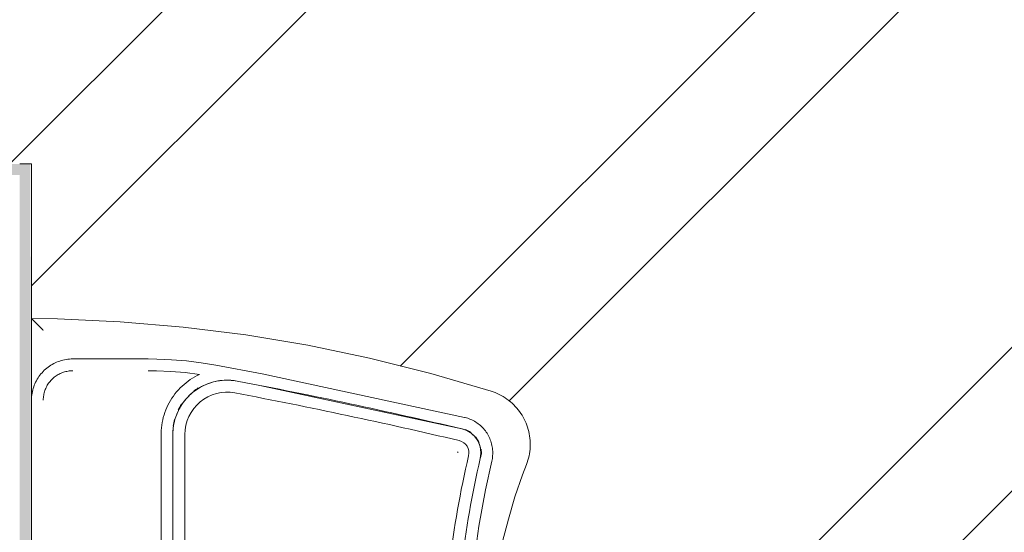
# Model space of a CAD drawing. Header units: millimetres. Extents: x -62758 to 78208, y -26429 to 33271.
# Tile 1043 of 1056: x 12784 to 13619, y -20225 to -19790. Entities that reach past the tile are written whole.
import ezdxf

# ---------------------------------------------------------------- set-up
doc = ezdxf.new("R2010")
doc.units = ezdxf.units.MM
for name, color, linetype, lineweight in [('A-FLOR', 192, 'Continuous', 18), ('I-WALL', 2, 'Continuous', 18), ('P-SANR-FIXT', 6, 'Continuous', 9)]:
    doc.layers.add(name, color=color, linetype=linetype, lineweight=lineweight)

# ---------------------------------------------------------------- blocks, each defined once
blk = doc.blocks.new('Blks_Banh_Lavatório de Parede com Barras e Espelho - Único-3802061-PLANTA DE IMPERMEABILIZAÇÃO - TÉRREO')
at = {"layer": 'P-SANR-FIXT', "color": 133, "lineweight": 5}
for p, q in [((267.04, 110.85), (267.04, 175)), ((203.06, 100.01), (0, 100.01)), ((203.06, 90), (15, 90)), ((203.06, 79.81), (15, 79.81))]:
    blk.add_line(p, q, dxfattribs=at)
at = {"layer": 'P-SANR-FIXT', "color": 133, "lineweight": 5, "flags": 128}
for points in [[(267.04, 175), (267.02, 176.4), (266.93, 177.8), (266.79, 179.19), (266.6, 180.58), (266.35, 181.96), (266.04, 183.32), (265.68, 184.68), (265.27, 186.01), (264.8, 187.33), (264.28, 188.64), (263.71, 189.91), (263.09, 191.17), (262.42, 192.4), (261.7, 193.6), (260.93, 194.77), (260.11, 195.91), (259.26, 197.02), (258.35, 198.09), (257.41, 199.12), (256.42, 200.12), (255.4, 201.07), (254.34, 201.99), (253.24, 202.86), (252.11, 203.68), (250.95, 204.46), (249.75, 205.2), (248.53, 205.88), (247.28, 206.52), (246.01, 207.1), (244.72, 207.63), (243.4, 208.12), (242.07, 208.54), (240.72, 208.92), (239.36, 209.24), (237.98, 209.5), (236.6, 209.71), (235.2, 209.87), (233.81, 209.97)], [(239.66, -180.14), (254.71, -128.8), (267.7, -76.91), (278.61, -24.53), (287.41, 28.23), (294.09, 81.31), (298.65, 134.61), (301.07, 188.05), (301.45, 210)], [(257.03, 175), (257.01, 176), (256.95, 177), (256.85, 177.99), (256.71, 178.98), (256.53, 179.97), (256.31, 180.94), (256.06, 181.91), (255.76, 182.86), (255.43, 183.81), (255.06, 184.74), (254.65, 185.65), (254.2, 186.54), (253.73, 187.42), (253.21, 188.28), (252.66, 189.12), (252.08, 189.93), (251.47, 190.72), (250.82, 191.48), (250.15, 192.22), (249.45, 192.93), (248.72, 193.62), (247.96, 194.27), (247.18, 194.89), (246.37, 195.48), (245.54, 196.04), (244.69, 196.56), (243.81, 197.05), (242.92, 197.5), (242.01, 197.92), (241.09, 198.3), (240.15, 198.64), (239.2, 198.95), (238.23, 199.22), (237.26, 199.45), (236.28, 199.64), (235.29, 199.79), (234.3, 199.9), (233.3, 199.97), (232.3, 200), (232.03, 200)], [(253.92, 67.39), (255.41, 79.5), (256.43, 91.66), (256.95, 103.85), (257.03, 110.85)], [(261.81, 53.66), (263.85, 66.1), (265.39, 78.6), (266.43, 91.16), (266.96, 103.75), (267.04, 110.85)], [(253.92, 67.42), (252.95, 69.43), (251.89, 71.41), (250.76, 73.34), (249.55, 75.22), (248.26, 77.06), (246.91, 78.84), (245.48, 80.56), (243.98, 82.23), (242.42, 83.84), (240.8, 85.38), (239.12, 86.86), (237.38, 88.26), (235.58, 89.6), (233.73, 90.86), (231.84, 92.05), (229.89, 93.16), (227.91, 94.2), (225.88, 95.15), (223.82, 96.02), (221.72, 96.81), (219.6, 97.52), (217.45, 98.13), (215.27, 98.67), (213.08, 99.11), (210.87, 99.47), (208.64, 99.74), (206.41, 99.91), (204.17, 100), (203.06, 100.01)], [(248.22, 35.48), (248.53, 37.3), (248.76, 39.12), (248.92, 40.95), (249.01, 42.79), (249.02, 44.63), (248.96, 46.46), (248.83, 48.3), (248.62, 50.12), (248.34, 51.94), (247.99, 53.75), (247.56, 55.53), (247.07, 57.3), (246.5, 59.05), (245.87, 60.78), (245.16, 62.48), (244.39, 64.15), (243.56, 65.78), (242.65, 67.38), (241.69, 68.95), (240.66, 70.47), (239.57, 71.96), (238.43, 73.39), (237.23, 74.78), (235.97, 76.13), (234.66, 77.42), (233.3, 78.65), (231.89, 79.83), (230.44, 80.96), (228.94, 82.02), (227.4, 83.03), (225.82, 83.97), (224.2, 84.85), (222.56, 85.66), (220.88, 86.41), (219.17, 87.09), (217.43, 87.7), (215.68, 88.24), (213.9, 88.7), (212.1, 89.1), (210.29, 89.43), (208.47, 89.68), (206.64, 89.86), (204.81, 89.97), (203.06, 90)], [(217.43, -157.55), (254.35, 14.28), (261.81, 53.66)], [(207.68, -155.25), (244.52, 16.19), (248.22, 35.48)], [(180.2, -180.57), (181.41, -180.83), (182.63, -181.04), (183.86, -181.2), (185.09, -181.31), (186.33, -181.38), (187.56, -181.39), (188.8, -181.36), (190.04, -181.27), (191.27, -181.14), (192.49, -180.96), (193.71, -180.73), (194.91, -180.44), (196.11, -180.12), (197.28, -179.74), (198.45, -179.32), (199.59, -178.85), (200.72, -178.34), (201.82, -177.78), (202.91, -177.17), (203.96, -176.53), (204.99, -175.84), (205.99, -175.12), (206.96, -174.35), (207.9, -173.54), (208.81, -172.7), (209.68, -171.82), (210.52, -170.91), (211.32, -169.97), (212.08, -168.99), (212.8, -167.98), (213.48, -166.95), (214.12, -165.89), (214.72, -164.81), (215.27, -163.7), (215.78, -162.57), (216.24, -161.42), (216.66, -160.26), (217.03, -159.07), (217.35, -157.88), (217.43, -157.55)], [(182.5, -170.82), (183.32, -171), (184.14, -171.14), (184.97, -171.25), (185.81, -171.33), (186.64, -171.37), (187.48, -171.38), (188.32, -171.36), (189.15, -171.3), (189.98, -171.21), (190.81, -171.08), (191.64, -170.93), (192.45, -170.74), (193.26, -170.52), (194.06, -170.26), (194.84, -169.98), (195.62, -169.66), (196.38, -169.31), (197.13, -168.93), (197.86, -168.53), (198.57, -168.09), (199.27, -167.63), (199.95, -167.13), (200.6, -166.61), (201.24, -166.07), (201.85, -165.5), (202.44, -164.91), (203.01, -164.29), (203.55, -163.65), (204.06, -162.99), (204.55, -162.31), (205.01, -161.61), (205.45, -160.89), (205.85, -160.16), (206.22, -159.41), (206.57, -158.65), (206.88, -157.87), (207.16, -157.08), (207.41, -156.28), (207.63, -155.47), (207.68, -155.25)], [(0, -159.6), (31.38, -160.23), (62.72, -162.11), (93.95, -165.24), (125.03, -169.62), (155.92, -175.24), (180.2, -180.57)], [(-177.5, -210), (-159.04, -203.27), (-140.33, -197.28), (-121.4, -192.04), (-102.27, -187.57), (-82.97, -183.87), (-63.55, -180.93), (-44.02, -178.78), (-24.42, -177.41), (-4.78, -176.83), (14.86, -177.03), (34.49, -178.02), (54.05, -179.79), (73.53, -182.34), (92.89, -185.67), (112.11, -189.77), (131.14, -194.64), (149.97, -200.26), (168.55, -206.63), (177.5, -210)], [(177.5, -210), (179.28, -210.65), (181.08, -211.22), (182.9, -211.73), (184.74, -212.16), (186.6, -212.51), (188.46, -212.8), (190.34, -213), (192.23, -213.14), (194.12, -213.19), (196.01, -213.17), (197.9, -213.08), (199.78, -212.91), (201.65, -212.66), (203.52, -212.34), (205.37, -211.95), (207.2, -211.48), (209.01, -210.94), (210.8, -210.32), (212.56, -209.64), (214.29, -208.89), (215.99, -208.06), (217.66, -207.17), (219.29, -206.22), (220.88, -205.2), (222.43, -204.11), (223.94, -202.97), (225.4, -201.77), (226.8, -200.5), (228.16, -199.19), (229.46, -197.82), (230.71, -196.4), (231.9, -194.93), (233.03, -193.41), (234.1, -191.85), (235.1, -190.25), (236.04, -188.61), (236.92, -186.94), (237.72, -185.23), (238.46, -183.49), (239.13, -181.72), (239.66, -180.14)]]:
    blk.add_lwpolyline(points, dxfattribs=at)
at = {"layer": 'P-SANR-FIXT', "color": 133, "lineweight": 5}
for centre, radius, start, end in [((203.06, 44.04), 45.96, 349.27428, 90), ((203.06, 44.04), 46.35, 74.10574, 81.22639), ((203.06, 44.04), 46.35, 56.60156, 63.4177), ((203.06, 44.04), 35.77, 349.27428, 90), ((203.06, 44.04), 46.35, 31.92768, 37.47412), ((-4059.45, 851.43), 4374.07, 346.72572, 349.27428), ((-4059.45, 851.43), 4384.27, 346.72572, 349.27428), ((0, -944.4), 805.01, 76.72572, 90), ((0, -944.4), 794.82, 76.72572, 90), ((187.31, -150.45), 20.93, 256.72572, 346.72572), ((187.31, -150.45), 10.74, 256.72572, 346.72572), ((187.31, -150.45), 21.32, 324.67603, 338.7754), ((187.31, -150.45), 21.32, 294.67603, 308.7754), ((187.31, -150.45), 21.32, 264.67603, 278.7754)]:
    blk.add_arc(centre, radius, start, end, dxfattribs=at)
blk.add_open_spline([(301.45, 210), (301.44, 210), (301.39, 209.95), (301.24, 209.8), (301.09, 209.64), (300.89, 209.44), (300.65, 209.21), (300.38, 208.95), (300.09, 208.65), (299.77, 208.33), (299.42, 207.99), (299.05, 207.63), (298.67, 207.25), (298.27, 206.85), (297.85, 206.44), (297.43, 206.02), (296.99, 205.59), (296.55, 205.15), (295.95, 204.56), (294.87, 203.49), (293.27, 201.92), (291.98, 200.64), (291.32, 200)], degree=3, knots=[-1, -1, -1, -1, -0.928571, -0.892857, -0.857143, -0.821429, -0.785714, -0.75, -0.714286, -0.678571, -0.642857, -0.607143, -0.571429, -0.535714, -0.5, -0.464286, -0.428571, -0.392857, -0.357143, -0.285714, -0.142857, 0, 0, 0, 0], dxfattribs=at)
blk = doc.blocks.new('BE-PMSa-MOD-ARQ-ESCOLA-EX-000-R_0056_rvt-1-PLANTA DE IMPERMEABILIZAÇÃO - TÉRREO')
at = {"layer": 'I-WALL'}
h = blk.add_hatch(color=10, dxfattribs=at)
h.paths.add_polyline_path([(12673.95, -19922.52), (12783.95, -19921.94), (12783.92, -19912.52), (12160.45, -19912.52), (12160.45, -19922.52), (12653.95, -19922.52)])
h.paths.add_polyline_path([(12021.87, -19922.52), (12030.45, -19922.52), (12030.45, -19912.52), (11413.95, -19912.52), (11413.95, -19922.52), (12020.45, -19922.52)])
h.paths.add_polyline_path([(9702.06, -19922.52), (10513.95, -19922.52), (10513.95, -19912.52), (9702.06, -19912.52)])
blk.add_hatch(color=10, dxfattribs=at).paths.add_polyline_path([(12783.95, -23198.12), (12793.95, -23198.12), (12793.1, -19912.52), (12783.95, -19912.52), (12783.95, -23173.12)])
at = {"layer": 'I-WALL', "color": 90, "lineweight": 9}
for p, q in [((12793.95, -19912.52), (12783.95, -19912.52)), ((12793.95, -23198.12), (12793.95, -19912.52))]:
    blk.add_line(p, q, dxfattribs=at)
at = {"layer": 'P-SANR-FIXT', "color": 170, "lineweight": 5, "rotation": 89.99999999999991}
blk.add_blockref('Blks_Banh_Lavatório de Parede com Barras e Espelho - Único-3802061-PLANTA DE IMPERMEABILIZAÇÃO - TÉRREO', (13003.95, -20345.07), dxfattribs=at)

msp = doc.modelspace()

# ---------------------------------------------------------------- hatches: boundary and pattern name
at = {"layer": 'A-FLOR'}
h = msp.add_hatch(dxfattribs=at)
h.set_pattern_fill('FP_1', color=1, style=0, pattern_type=2)
h.set_pattern_definition([(45, (0, 0), (-251.447, 251.447), []), (45, (0, 381), (-251.447, 251.447), [])])
h.paths.add_polyline_path([(17724.18, -22598.12), (20150.13, -22598.12), (20150.13, -20835.94), (21150.13, -20835.94), (21150.13, -19760.94), (19164.45, -19760.94), (19164.45, -19310.94), (19180.82, -19310.94), (19157.3, -16880.62), (19097.45, -16880.62), (19097.45, -16895.62), (19047.45, -16895.62), (19047.45, -16880.62), (18147.45, -16880.62), (18147.45, -17720.62), (18157.45, -17720.62), (18157.45, -17731.62), (18177.46, -17731.62), (18177.46, -17620.62), (18196.46, -17620.62), (18196.46, -17750.62), (18157.45, -17750.62), (18157.45, -17760.62), (18147.45, -17760.62), (18147.45, -17800.62), (18117.45, -17800.62), (18117.45, -17760.62), (18107.45, -17760.62), (18107.45, -17750.62), (18068.45, -17750.62), (18068.45, -17620.62), (18087.45, -17620.62), (18087.45, -17731.62), (18107.45, -17731.62), (18107.45, -17720.62), (18117.45, -17720.62), (18117.45, -16880.62), (18107.45, -16880.62), (18107.45, -16895.62), (18057.45, -16894.83), (18057.45, -16880.62), (17829.45, -16880.62), (17829.45, -17099.62), (17550.45, -17099.62), (17549.94, -17998.29), (17400.45, -17998.29), (17400.45, -17337.12), (14802.31, -17337.12), (14802.31, -17998.29), (14652.31, -17998.29), (14652.31, -16880.62), (12170.45, -16880.62), (12170.45, -18972.52), (12020.45, -18972.52), (12020.45, -19912.52), (12793.95, -19912.52), (12794.32, -20043.64), (12892.94, -20048.17), (13003.56, -20062.44), (13102.68, -20083.04), (13189.97, -20108.21), (13196.74, -20111.93), (13205.12, -20119.42), (13209.9, -20125.4), (13215.63, -20139.97), (13216.87, -20148.22), (13215.99, -20159.35), (13191.95, -20242.64), (13182.1, -20314.41), (13183.04, -20387.67), (13194.38, -20458.36), (13216.71, -20533.23), (13216.71, -20545.23), (13212.7, -20558.92), (13206.77, -20568.69), (13199.32, -20576.22), (13190.98, -20581.51), (13181.08, -20585.55), (13078.87, -20612.89), (12988.32, -20630.45), (12875.84, -20642.75), (12793.95, -20646.52), (12793.95, -20798.12), (13393.95, -20798.12), (13393.95, -22598.12), (17709.58, -22598.12)])
h.paths.add_polyline_path([(17294.88, -20742.52), (17144.88, -20742.52), (17144.88, -19462.52), (17294.88, -19462.52), (17294.88, -20506.22)])
h.paths.add_polyline_path([(15084.88, -20742.52), (14934.88, -20742.52), (14934.88, -19462.52), (15084.88, -19462.52), (15084.88, -20638.72)])
h.paths.add_polyline_path([(12956.98, -20594), (12966.97, -20592.23), (12952.59, -20593.16), (12956.41, -20593.89)])
h.paths.add_polyline_path([(12938.07, -20574.5), (12938.07, -20573.6), (12937.16, -20573.75)])
h.paths.add_polyline_path([(12934.09, -20571.21), (12931.42, -20568.38), (12932.64, -20570), (12933.86, -20571.02)])
h.paths.add_polyline_path([(13174.44, -20538.4), (13175.16, -20531.43), (13174.51, -20536.32)])
h.paths.add_polyline_path([(13168.75, -20547.62), (13174.01, -20539.37), (13170.98, -20544), (13168.99, -20547.23)])
h.paths.add_polyline_path([(13159.2, -20552.75), (13167.92, -20548.21), (13161.25, -20551.65), (13159.48, -20552.6)])
h.paths.add_polyline_path([(13155.21, -20535.81), (13156.22, -20533.71), (13155.48, -20532.62), (13154.63, -20533.37), (13155.1, -20535.34)])
h.paths.add_polyline_path([(13174.77, -20162.57), (13174.77, -20153.75), (13174.7, -20160.23), (13174.75, -20161.98)])
h.paths.add_polyline_path([(13157.83, -20158.57), (13156.22, -20156.86), (13155.11, -20156.77), (13156.07, -20158.16), (13157.57, -20158.51)])
h.paths.add_polyline_path([(13168.75, -20142.52), (13160.75, -20137.98), (13166.96, -20141.56), (13168.52, -20142.4)])
h.paths.add_polyline_path([(13174.44, -20151.74), (13169.8, -20143.81), (13173.22, -20149.75), (13173.51, -20150.22)])
h.paths.add_polyline_path([(12930.11, -20122.23), (12932.64, -20121.33), (12931.42, -20121.14), (12931.19, -20121.33)])
h.paths.add_polyline_path([(12968.25, -20097.96), (12967.32, -20096.78), (12952.59, -20096.98), (12956.98, -20097.24), (12968.09, -20097.96)])
h.paths.add_polyline_path([(11898.19, -17228.12), (12020.45, -17228.12), (12020.45, -17074.62), (11771.45, -17074.62), (11771.45, -17228.12), (11896.91, -17228.12)])
h.paths.add_polyline_path([(11860.69, -17219.07), (11850.98, -17217.79), (11841.94, -17214.04), (11834.17, -17208.08), (11828.21, -17200.32), (11824.47, -17191.27), (11823.19, -17181.57), (11824.47, -17171.86), (11828.21, -17162.82), (11834.17, -17155.05), (11841.94, -17149.09), (11854.04, -17144.94), (11860.69, -17144.07), (11870.39, -17145.34), (11879.44, -17149.09), (11887.21, -17155.05), (11893.16, -17162.82), (11896.91, -17171.86), (11898.19, -17181.57), (11896.65, -17191.89), (11893.16, -17200.32), (11887.21, -17208.08), (11879.44, -17214.04), (11870.39, -17217.79)])

# ---------------------------------------------------------------- block references
at = {"lineweight": 5}
msp.add_blockref('BE-PMSa-MOD-ARQ-ESCOLA-EX-000-R_0056_rvt-1-PLANTA DE IMPERMEABILIZAÇÃO - TÉRREO', (0, 0), dxfattribs=at)

doc.saveas('drawing.dxf')
